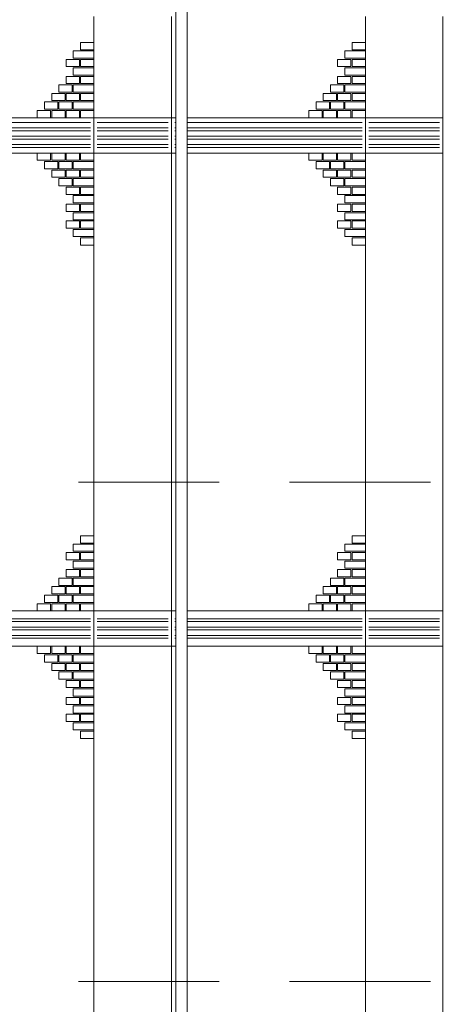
# Model space of a CAD drawing. Header units: millimetres. Extents: x 402 to 79005, y -7782 to 89952.
# Tile 334 of 423: x 43266 to 43650, y 24571 to 25458. Entities that reach past the tile are written whole.
import ezdxf

# ---------------------------------------------------------------- set-up
doc = ezdxf.new("R2010")
doc.units = ezdxf.units.MM
doc.header["$LTSCALE"] = 10
doc.linetypes.add('DASHED', pattern=[19.05, 12.7, -6.35])
doc.layers.get('0').update_dxf_attribs({"lineweight": 0})
doc.layers.add('kreski', color=8, linetype='Continuous', lineweight=5)
pattern_1 = [(0, (43922.245, 25990.812), (2e-15, 7.5), []), (0, (43924.745, 25988.312), (2e-15, 7.5), [])]

msp = doc.modelspace()

# ---------------------------------------------------------------- hatches: boundary and pattern name
h = msp.add_hatch()
h.set_pattern_fill('ANSI32,_O', color=8, scale=20, angle=315)
h.set_pattern_definition(pattern_1)
h.paths.add_polyline_path([(43581.09, 25367.08), (43645.09, 25367.08), (43645.09, 25341.18), (43581.09, 25341.18)])
h.paths.add_polyline_path([(43336.09, 25367.08), (43400.09, 25367.08), (43400.09, 25341.18), (43336.09, 25341.18)])
h.paths.add_polyline_path([(43233.09, 25367.08), (43330.09, 25367.08), (43330.09, 25341.18), (43233.09, 25341.18)])
h.paths.add_polyline_path([(43407.21, 25341.18), (43407.21, 25367.08), (43406.09, 25367.08), (43406.09, 25341.18)])
h.paths.add_polyline_path([(43417.21, 25367.08), (43417.21, 25341.18), (43575.09, 25341.18), (43575.09, 25367.08)])
h.paths.add_polyline_path([(42868.21, 25341.18), (42868.21, 25367.08), (42867.09, 25367.08), (42867.09, 25341.18)])
h.paths.add_polyline_path([(42878.21, 25367.08), (42878.21, 25341.18), (42973.09, 25341.18), (42973.09, 25367.08)])
h = msp.add_hatch()
h.set_pattern_fill('ANSI32,_O', color=8, scale=20, angle=315)
h.set_pattern_definition(pattern_1)
h.paths.add_polyline_path([(43581.09, 24922.42), (43645.09, 24922.42), (43645.09, 24896.52), (43581.09, 24896.52)])
h.paths.add_polyline_path([(43336.09, 24922.42), (43400.09, 24922.42), (43400.09, 24896.52), (43336.09, 24896.52)])
h.paths.add_polyline_path([(43233.09, 24922.42), (43330.09, 24922.42), (43330.09, 24896.52), (43233.09, 24896.52)])
h.paths.add_polyline_path([(43407.21, 24896.52), (43407.21, 24922.42), (43406.09, 24922.42), (43406.09, 24896.52)])
h.paths.add_polyline_path([(43417.21, 24922.42), (43417.21, 24896.52), (43575.09, 24896.52), (43575.09, 24922.42)])
h.paths.add_polyline_path([(42868.21, 24896.52), (42868.21, 24922.42), (42867.09, 24922.42), (42867.09, 24896.52)])
h.paths.add_polyline_path([(42878.21, 24922.42), (42878.21, 24896.52), (42973.09, 24896.52), (42973.09, 24922.42)])

# ---------------------------------------------------------------- linework, layer by layer
for points in [[(43407.21, 24246.64), (43407.21, 25503.68), (43454.77, 25546.47), (43454.77, 25555.72)], [(43417.21, 23961.57), (43417.21, 25499.23), (43464.77, 25542.01), (43464.77, 25555.72)]]:
    msp.add_lwpolyline(points)
for points in [[(43338.09, 23850.42), (43338.09, 23935.42), (43333.09, 23940.42), (43333.09, 24132.42), (43333.09, 24133.42), (43334.09, 24133.42, -0.414214), (43341.09, 24140.42), (43341.09, 24141.42), (43342.09, 24141.42), (43342.09, 24154.42), (43343.59, 24154.42), (43344.09, 24156.42), (43333.09, 24163.42), (43333.09, 24232.42), (43334.09, 24232.42, -0.414214), (43338.09, 24236.42), (43338.09, 24237.42), (43339.09, 24237.42), (43339.09, 24243.42), (43340.59, 24243.42), (43341.09, 24245.42), (43333.09, 24247.92), (43333.09, 25461.4)], [(43583.09, 23850.42), (43583.09, 23935.42), (43578.09, 23940.42), (43578.09, 24132.42), (43578.09, 24133.42), (43579.09, 24133.42, -0.414214), (43586.09, 24140.42), (43586.09, 24141.42), (43587.09, 24141.42), (43587.09, 24154.42), (43588.59, 24154.42), (43589.09, 24156.42), (43578.09, 24163.42), (43578.09, 24232.42), (43579.09, 24232.42, -0.414214), (43583.09, 24236.42), (43583.09, 24237.42), (43584.09, 24237.42), (43584.09, 24243.42), (43585.59, 24243.42), (43586.09, 24245.42), (43578.09, 24247.92), (43578.09, 25461.4)]]:
    msp.add_lwpolyline(points, format="xyb")
at = {"color": 7}
for points in [[(43408.09, 23850.42), (43408.09, 23935.42), (43403.09, 23940.42), (43403.09, 24132.42), (43403.09, 24133.42), (43404.09, 24133.42, -0.414214), (43411.09, 24140.42), (43411.09, 24141.42), (43412.09, 24141.42), (43412.09, 24154.42), (43413.59, 24154.42), (43414.09, 24156.42), (43403.09, 24163.42), (43403.09, 24232.42), (43404.09, 24232.42, -0.414214), (43408.09, 24236.42), (43408.09, 24237.42), (43409.09, 24237.42), (43409.09, 24243.42), (43410.59, 24243.42), (43411.09, 24245.42), (43403.09, 24247.92), (43403.09, 25461.4)], [(43653.09, 23850.42), (43653.09, 23935.42), (43648.09, 23940.42), (43648.09, 24132.42), (43648.09, 24133.42), (43649.09, 24133.42, -0.414214), (43656.09, 24140.42), (43656.09, 24141.42), (43657.09, 24141.42), (43657.09, 24154.42), (43658.59, 24154.42), (43659.09, 24156.42), (43648.09, 24163.42), (43648.09, 24232.42), (43649.09, 24232.42, -0.414214), (43653.09, 24236.42), (43653.09, 24237.42), (43654.09, 24237.42), (43654.09, 24243.42), (43655.59, 24243.42), (43656.09, 24245.42), (43648.09, 24247.92), (43648.09, 25461.4)]]:
    msp.add_lwpolyline(points, format="xyb", dxfattribs=at)
at = {"color": 8}
for points in [[(43407.21, 25338.18), (43230.09, 25338.18), (43230.09, 25370.08), (43407.21, 25370.08)], [(43417.21, 25370.08), (43648.09, 25370.08), (43648.09, 25338.18), (43417.21, 25338.18)], [(43407.21, 24893.52), (43230.09, 24893.52), (43230.09, 24925.42), (43407.21, 24925.42)], [(43417.21, 24925.42), (43648.09, 24925.42), (43648.09, 24893.52), (43417.21, 24893.52)]]:
    msp.add_lwpolyline(points, dxfattribs=at)
at = {"color": 5, "linetype": 'DASHED', "lineweight": 9}
for points in [[(44208.22, 25041.42), (41921.9, 25041.42)], [(44208.22, 24591.42), (41921.9, 24591.42)]]:
    msp.add_lwpolyline(points, dxfattribs=at)
at = {"layer": 'kreski'}
for points in [[(43333.09, 25431.26), (43321.09, 25431.26), (43321.09, 25437.76), (43333.09, 25437.76)], [(43578.09, 25431.26), (43566.09, 25431.26), (43566.09, 25437.76), (43578.09, 25437.76)], [(43320.09, 25416.16), (43308.09, 25416.16), (43308.09, 25422.66), (43320.09, 25422.66)], [(43333.09, 25423.84), (43314.59, 25423.84), (43314.59, 25430.34), (43333.09, 25430.34)], [(43333.09, 25416.16), (43321.09, 25416.16), (43321.09, 25422.66), (43333.09, 25422.66)], [(43565.09, 25416.16), (43553.09, 25416.16), (43553.09, 25422.66), (43565.09, 25422.66)], [(43578.09, 25423.84), (43559.59, 25423.84), (43559.59, 25430.34), (43578.09, 25430.34)], [(43578.09, 25416.16), (43566.09, 25416.16), (43566.09, 25422.66), (43578.09, 25422.66)], [(43333.09, 25408.48), (43314.59, 25408.48), (43314.59, 25414.98), (43333.09, 25414.98)], [(43578.09, 25408.48), (43559.59, 25408.48), (43559.59, 25414.98), (43578.09, 25414.98)], [(43320.09, 25400.8), (43308.09, 25400.8), (43308.09, 25407.3), (43320.09, 25407.3)], [(43333.09, 25400.8), (43321.09, 25400.8), (43321.09, 25407.3), (43333.09, 25407.3)], [(43565.09, 25400.8), (43553.09, 25400.8), (43553.09, 25407.3), (43565.09, 25407.3)], [(43578.09, 25400.8), (43566.09, 25400.8), (43566.09, 25407.3), (43578.09, 25407.3)], [(43313.59, 25393.12), (43301.59, 25393.12), (43301.59, 25399.62), (43313.59, 25399.62)], [(43333.09, 25393.12), (43314.59, 25393.12), (43314.59, 25399.62), (43333.09, 25399.62)], [(43558.59, 25393.12), (43546.59, 25393.12), (43546.59, 25399.62), (43558.59, 25399.62)], [(43578.09, 25393.12), (43559.59, 25393.12), (43559.59, 25399.62), (43578.09, 25399.62)], [(43307.09, 25385.44), (43295.09, 25385.44), (43295.09, 25391.94), (43307.09, 25391.94)], [(43320.09, 25385.44), (43308.09, 25385.44), (43308.09, 25391.94), (43320.09, 25391.94)], [(43333.09, 25385.44), (43321.09, 25385.44), (43321.09, 25391.94), (43333.09, 25391.94)], [(43552.09, 25385.44), (43540.09, 25385.44), (43540.09, 25391.94), (43552.09, 25391.94)], [(43565.09, 25385.44), (43553.09, 25385.44), (43553.09, 25391.94), (43565.09, 25391.94)], [(43578.09, 25385.44), (43566.09, 25385.44), (43566.09, 25391.94), (43578.09, 25391.94)], [(43300.59, 25377.76), (43288.59, 25377.76), (43288.59, 25384.26), (43300.59, 25384.26)], [(43313.59, 25377.76), (43301.59, 25377.76), (43301.59, 25384.26), (43313.59, 25384.26)], [(43333.09, 25377.76), (43314.59, 25377.76), (43314.59, 25384.26), (43333.09, 25384.26)], [(43545.59, 25377.76), (43533.59, 25377.76), (43533.59, 25384.26), (43545.59, 25384.26)], [(43558.59, 25377.76), (43546.59, 25377.76), (43546.59, 25384.26), (43558.59, 25384.26)], [(43578.09, 25377.76), (43559.59, 25377.76), (43559.59, 25384.26), (43578.09, 25384.26)], [(43294.09, 25370.08), (43282.09, 25370.08), (43282.09, 25376.58), (43294.09, 25376.58)], [(43307.09, 25370.08), (43295.09, 25370.08), (43295.09, 25376.58), (43307.09, 25376.58)], [(43320.09, 25370.08), (43308.09, 25370.08), (43308.09, 25376.58), (43320.09, 25376.58)], [(43333.09, 25370.08), (43321.09, 25370.08), (43321.09, 25376.58), (43333.09, 25376.58)], [(43539.09, 25370.08), (43527.09, 25370.08), (43527.09, 25376.58), (43539.09, 25376.58)], [(43552.09, 25370.08), (43540.09, 25370.08), (43540.09, 25376.58), (43552.09, 25376.58)], [(43565.09, 25370.08), (43553.09, 25370.08), (43553.09, 25376.58), (43565.09, 25376.58)], [(43578.09, 25370.08), (43566.09, 25370.08), (43566.09, 25376.58), (43578.09, 25376.58)], [(43294.09, 25338.18), (43282.09, 25338.18), (43282.09, 25331.68), (43294.09, 25331.68)], [(43307.09, 25338.18), (43295.09, 25338.18), (43295.09, 25331.68), (43307.09, 25331.68)], [(43320.09, 25338.18), (43308.09, 25338.18), (43308.09, 25331.68), (43320.09, 25331.68)], [(43333.09, 25338.18), (43321.09, 25338.18), (43321.09, 25331.68), (43333.09, 25331.68)], [(43539.09, 25338.18), (43527.09, 25338.18), (43527.09, 25331.68), (43539.09, 25331.68)], [(43552.09, 25338.18), (43540.09, 25338.18), (43540.09, 25331.68), (43552.09, 25331.68)], [(43565.09, 25338.18), (43553.09, 25338.18), (43553.09, 25331.68), (43565.09, 25331.68)], [(43578.09, 25338.18), (43566.09, 25338.18), (43566.09, 25331.68), (43578.09, 25331.68)], [(43300.59, 25330.5), (43288.59, 25330.5), (43288.59, 25324), (43300.59, 25324)], [(43313.59, 25330.5), (43301.59, 25330.5), (43301.59, 25324), (43313.59, 25324)], [(43333.09, 25330.5), (43314.59, 25330.5), (43314.59, 25324), (43333.09, 25324)], [(43545.59, 25330.5), (43533.59, 25330.5), (43533.59, 25324), (43545.59, 25324)], [(43558.59, 25330.5), (43546.59, 25330.5), (43546.59, 25324), (43558.59, 25324)], [(43578.09, 25330.5), (43559.59, 25330.5), (43559.59, 25324), (43578.09, 25324)], [(43307.09, 25322.82), (43295.09, 25322.82), (43295.09, 25316.32), (43307.09, 25316.32)], [(43320.09, 25322.82), (43308.09, 25322.82), (43308.09, 25316.32), (43320.09, 25316.32)], [(43333.09, 25322.82), (43321.09, 25322.82), (43321.09, 25316.32), (43333.09, 25316.32)], [(43552.09, 25322.82), (43540.09, 25322.82), (43540.09, 25316.32), (43552.09, 25316.32)], [(43565.09, 25322.82), (43553.09, 25322.82), (43553.09, 25316.32), (43565.09, 25316.32)], [(43578.09, 25322.82), (43566.09, 25322.82), (43566.09, 25316.32), (43578.09, 25316.32)], [(43313.59, 25315.14), (43301.59, 25315.14), (43301.59, 25308.64), (43313.59, 25308.64)], [(43320.09, 25307.46), (43308.09, 25307.46), (43308.09, 25300.96), (43320.09, 25300.96)], [(43333.09, 25315.14), (43314.59, 25315.14), (43314.59, 25308.64), (43333.09, 25308.64)], [(43333.09, 25307.46), (43321.09, 25307.46), (43321.09, 25300.96), (43333.09, 25300.96)], [(43558.59, 25315.14), (43546.59, 25315.14), (43546.59, 25308.64), (43558.59, 25308.64)], [(43565.09, 25307.46), (43553.09, 25307.46), (43553.09, 25300.96), (43565.09, 25300.96)], [(43578.09, 25315.14), (43559.59, 25315.14), (43559.59, 25308.64), (43578.09, 25308.64)], [(43578.09, 25307.46), (43566.09, 25307.46), (43566.09, 25300.96), (43578.09, 25300.96)], [(43333.09, 25299.78), (43314.59, 25299.78), (43314.59, 25293.28), (43333.09, 25293.28)], [(43578.09, 25299.78), (43559.59, 25299.78), (43559.59, 25293.28), (43578.09, 25293.28)], [(43320.09, 25292.1), (43308.09, 25292.1), (43308.09, 25285.6), (43320.09, 25285.6)], [(43333.09, 25292.1), (43321.09, 25292.1), (43321.09, 25285.6), (43333.09, 25285.6)], [(43565.09, 25292.1), (43553.09, 25292.1), (43553.09, 25285.6), (43565.09, 25285.6)], [(43578.09, 25292.1), (43566.09, 25292.1), (43566.09, 25285.6), (43578.09, 25285.6)], [(43333.09, 25284.42), (43314.59, 25284.42), (43314.59, 25277.92), (43333.09, 25277.92)], [(43578.09, 25284.42), (43559.59, 25284.42), (43559.59, 25277.92), (43578.09, 25277.92)], [(43320.09, 25277.01), (43308.09, 25277.01), (43308.09, 25270.51), (43320.09, 25270.51)], [(43333.09, 25277.01), (43321.09, 25277.01), (43321.09, 25270.51), (43333.09, 25270.51)], [(43565.09, 25277.01), (43553.09, 25277.01), (43553.09, 25270.51), (43565.09, 25270.51)], [(43578.09, 25277.01), (43566.09, 25277.01), (43566.09, 25270.51), (43578.09, 25270.51)], [(43333.09, 25269.33), (43314.59, 25269.33), (43314.59, 25262.83), (43333.09, 25262.83)], [(43578.09, 25269.33), (43559.59, 25269.33), (43559.59, 25262.83), (43578.09, 25262.83)], [(43333.09, 25261.65), (43321.09, 25261.65), (43321.09, 25255.15), (43333.09, 25255.15)], [(43578.09, 25261.65), (43566.09, 25261.65), (43566.09, 25255.15), (43578.09, 25255.15)], [(43333.09, 24986.6), (43321.09, 24986.6), (43321.09, 24993.1), (43333.09, 24993.1)], [(43578.09, 24986.6), (43566.09, 24986.6), (43566.09, 24993.1), (43578.09, 24993.1)], [(43333.09, 24979.18), (43314.59, 24979.18), (43314.59, 24985.68), (43333.09, 24985.68)], [(43578.09, 24979.18), (43559.59, 24979.18), (43559.59, 24985.68), (43578.09, 24985.68)], [(43320.09, 24971.5), (43308.09, 24971.5), (43308.09, 24978), (43320.09, 24978)], [(43333.09, 24963.82), (43314.59, 24963.82), (43314.59, 24970.32), (43333.09, 24970.32)], [(43333.09, 24971.5), (43321.09, 24971.5), (43321.09, 24978), (43333.09, 24978)], [(43565.09, 24971.5), (43553.09, 24971.5), (43553.09, 24978), (43565.09, 24978)], [(43578.09, 24963.82), (43559.59, 24963.82), (43559.59, 24970.32), (43578.09, 24970.32)], [(43578.09, 24971.5), (43566.09, 24971.5), (43566.09, 24978), (43578.09, 24978)], [(43320.09, 24956.14), (43308.09, 24956.14), (43308.09, 24962.64), (43320.09, 24962.64)], [(43333.09, 24956.14), (43321.09, 24956.14), (43321.09, 24962.64), (43333.09, 24962.64)], [(43565.09, 24956.14), (43553.09, 24956.14), (43553.09, 24962.64), (43565.09, 24962.64)], [(43578.09, 24956.14), (43566.09, 24956.14), (43566.09, 24962.64), (43578.09, 24962.64)], [(43313.59, 24948.46), (43301.59, 24948.46), (43301.59, 24954.96), (43313.59, 24954.96)], [(43333.09, 24948.46), (43314.59, 24948.46), (43314.59, 24954.96), (43333.09, 24954.96)], [(43558.59, 24948.46), (43546.59, 24948.46), (43546.59, 24954.96), (43558.59, 24954.96)], [(43578.09, 24948.46), (43559.59, 24948.46), (43559.59, 24954.96), (43578.09, 24954.96)], [(43307.09, 24940.78), (43295.09, 24940.78), (43295.09, 24947.28), (43307.09, 24947.28)], [(43320.09, 24940.78), (43308.09, 24940.78), (43308.09, 24947.28), (43320.09, 24947.28)], [(43333.09, 24940.78), (43321.09, 24940.78), (43321.09, 24947.28), (43333.09, 24947.28)], [(43552.09, 24940.78), (43540.09, 24940.78), (43540.09, 24947.28), (43552.09, 24947.28)], [(43565.09, 24940.78), (43553.09, 24940.78), (43553.09, 24947.28), (43565.09, 24947.28)], [(43578.09, 24940.78), (43566.09, 24940.78), (43566.09, 24947.28), (43578.09, 24947.28)], [(43300.59, 24933.1), (43288.59, 24933.1), (43288.59, 24939.6), (43300.59, 24939.6)], [(43313.59, 24933.1), (43301.59, 24933.1), (43301.59, 24939.6), (43313.59, 24939.6)], [(43333.09, 24933.1), (43314.59, 24933.1), (43314.59, 24939.6), (43333.09, 24939.6)], [(43545.59, 24933.1), (43533.59, 24933.1), (43533.59, 24939.6), (43545.59, 24939.6)], [(43558.59, 24933.1), (43546.59, 24933.1), (43546.59, 24939.6), (43558.59, 24939.6)], [(43578.09, 24933.1), (43559.59, 24933.1), (43559.59, 24939.6), (43578.09, 24939.6)], [(43294.09, 24925.42), (43282.09, 24925.42), (43282.09, 24931.92), (43294.09, 24931.92)], [(43307.09, 24925.42), (43295.09, 24925.42), (43295.09, 24931.92), (43307.09, 24931.92)], [(43320.09, 24925.42), (43308.09, 24925.42), (43308.09, 24931.92), (43320.09, 24931.92)], [(43333.09, 24925.42), (43321.09, 24925.42), (43321.09, 24931.92), (43333.09, 24931.92)], [(43539.09, 24925.42), (43527.09, 24925.42), (43527.09, 24931.92), (43539.09, 24931.92)], [(43552.09, 24925.42), (43540.09, 24925.42), (43540.09, 24931.92), (43552.09, 24931.92)], [(43565.09, 24925.42), (43553.09, 24925.42), (43553.09, 24931.92), (43565.09, 24931.92)], [(43578.09, 24925.42), (43566.09, 24925.42), (43566.09, 24931.92), (43578.09, 24931.92)], [(43294.09, 24893.52), (43282.09, 24893.52), (43282.09, 24887.02), (43294.09, 24887.02)], [(43307.09, 24893.52), (43295.09, 24893.52), (43295.09, 24887.02), (43307.09, 24887.02)], [(43320.09, 24893.52), (43308.09, 24893.52), (43308.09, 24887.02), (43320.09, 24887.02)], [(43333.09, 24893.52), (43321.09, 24893.52), (43321.09, 24887.02), (43333.09, 24887.02)], [(43539.09, 24893.52), (43527.09, 24893.52), (43527.09, 24887.02), (43539.09, 24887.02)], [(43552.09, 24893.52), (43540.09, 24893.52), (43540.09, 24887.02), (43552.09, 24887.02)], [(43565.09, 24893.52), (43553.09, 24893.52), (43553.09, 24887.02), (43565.09, 24887.02)], [(43578.09, 24893.52), (43566.09, 24893.52), (43566.09, 24887.02), (43578.09, 24887.02)], [(43300.59, 24885.84), (43288.59, 24885.84), (43288.59, 24879.34), (43300.59, 24879.34)], [(43313.59, 24885.84), (43301.59, 24885.84), (43301.59, 24879.34), (43313.59, 24879.34)], [(43333.09, 24885.84), (43314.59, 24885.84), (43314.59, 24879.34), (43333.09, 24879.34)], [(43545.59, 24885.84), (43533.59, 24885.84), (43533.59, 24879.34), (43545.59, 24879.34)], [(43558.59, 24885.84), (43546.59, 24885.84), (43546.59, 24879.34), (43558.59, 24879.34)], [(43578.09, 24885.84), (43559.59, 24885.84), (43559.59, 24879.34), (43578.09, 24879.34)], [(43307.09, 24878.16), (43295.09, 24878.16), (43295.09, 24871.66), (43307.09, 24871.66)], [(43320.09, 24878.16), (43308.09, 24878.16), (43308.09, 24871.66), (43320.09, 24871.66)], [(43333.09, 24878.16), (43321.09, 24878.16), (43321.09, 24871.66), (43333.09, 24871.66)], [(43552.09, 24878.16), (43540.09, 24878.16), (43540.09, 24871.66), (43552.09, 24871.66)], [(43565.09, 24878.16), (43553.09, 24878.16), (43553.09, 24871.66), (43565.09, 24871.66)], [(43578.09, 24878.16), (43566.09, 24878.16), (43566.09, 24871.66), (43578.09, 24871.66)], [(43313.59, 24870.48), (43301.59, 24870.48), (43301.59, 24863.98), (43313.59, 24863.98)], [(43320.09, 24862.8), (43308.09, 24862.8), (43308.09, 24856.3), (43320.09, 24856.3)], [(43333.09, 24870.48), (43314.59, 24870.48), (43314.59, 24863.98), (43333.09, 24863.98)], [(43333.09, 24862.8), (43321.09, 24862.8), (43321.09, 24856.3), (43333.09, 24856.3)], [(43558.59, 24870.48), (43546.59, 24870.48), (43546.59, 24863.98), (43558.59, 24863.98)], [(43565.09, 24862.8), (43553.09, 24862.8), (43553.09, 24856.3), (43565.09, 24856.3)], [(43578.09, 24870.48), (43559.59, 24870.48), (43559.59, 24863.98), (43578.09, 24863.98)], [(43578.09, 24862.8), (43566.09, 24862.8), (43566.09, 24856.3), (43578.09, 24856.3)], [(43333.09, 24855.12), (43314.59, 24855.12), (43314.59, 24848.62), (43333.09, 24848.62)], [(43578.09, 24855.12), (43559.59, 24855.12), (43559.59, 24848.62), (43578.09, 24848.62)], [(43320.09, 24847.44), (43308.09, 24847.44), (43308.09, 24840.94), (43320.09, 24840.94)], [(43333.09, 24847.44), (43321.09, 24847.44), (43321.09, 24840.94), (43333.09, 24840.94)], [(43565.09, 24847.44), (43553.09, 24847.44), (43553.09, 24840.94), (43565.09, 24840.94)], [(43578.09, 24847.44), (43566.09, 24847.44), (43566.09, 24840.94), (43578.09, 24840.94)], [(43333.09, 24839.76), (43314.59, 24839.76), (43314.59, 24833.26), (43333.09, 24833.26)], [(43578.09, 24839.76), (43559.59, 24839.76), (43559.59, 24833.26), (43578.09, 24833.26)], [(43320.09, 24832.35), (43308.09, 24832.35), (43308.09, 24825.85), (43320.09, 24825.85)], [(43333.09, 24832.35), (43321.09, 24832.35), (43321.09, 24825.85), (43333.09, 24825.85)], [(43565.09, 24832.35), (43553.09, 24832.35), (43553.09, 24825.85), (43565.09, 24825.85)], [(43578.09, 24832.35), (43566.09, 24832.35), (43566.09, 24825.85), (43578.09, 24825.85)], [(43333.09, 24824.67), (43314.59, 24824.67), (43314.59, 24818.17), (43333.09, 24818.17)], [(43578.09, 24824.67), (43559.59, 24824.67), (43559.59, 24818.17), (43578.09, 24818.17)], [(43333.09, 24816.99), (43321.09, 24816.99), (43321.09, 24810.49), (43333.09, 24810.49)], [(43578.09, 24816.99), (43566.09, 24816.99), (43566.09, 24810.49), (43578.09, 24810.49)]]:
    msp.add_lwpolyline(points, close=True, dxfattribs=at)

doc.saveas('drawing.dxf')
